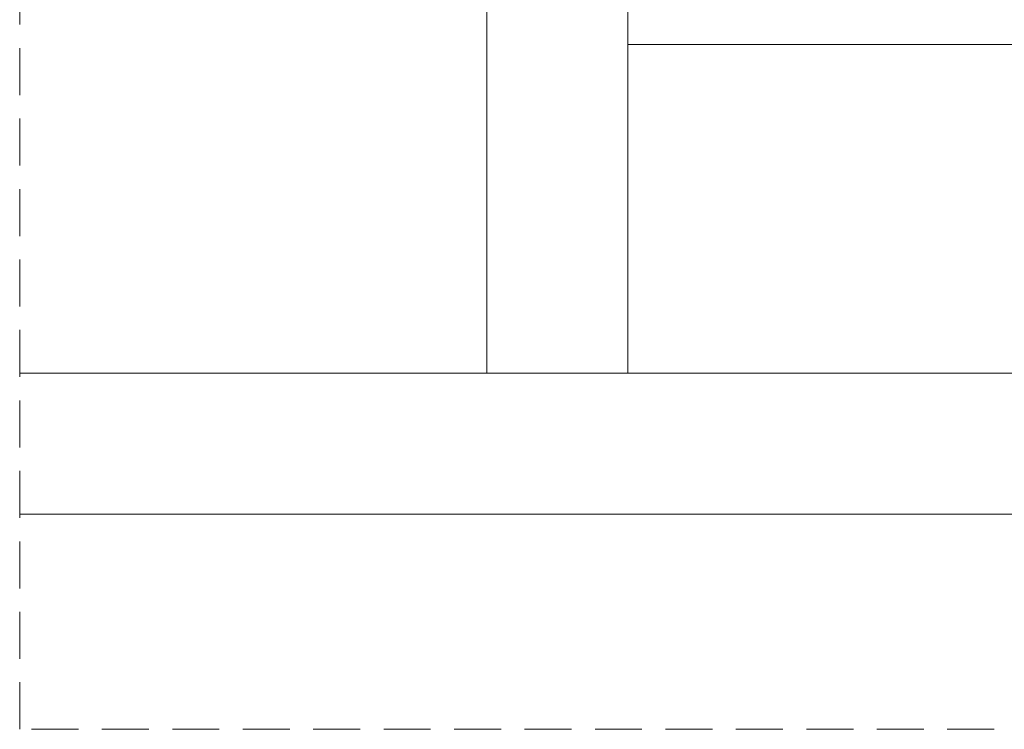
# Model space of a CAD drawing. Header units: millimetres. Extents: x 321 to 585, y -277 to 9.
# Tile 338 of 656: x 528.54 to 532.73, y -250.46 to -247.44. Entities that reach past the tile are written whole.
import ezdxf

# ---------------------------------------------------------------- set-up
doc = ezdxf.new("R2010")
doc.units = ezdxf.units.MM
doc.header["$MEASUREMENT"] = 0
doc.linetypes.add('JIS_02_2.0', pattern=[0.3, 0.2, -0.1])
for name, color, linetype, lineweight in [('DI-Área do detalhe', 7, 'JIS_02_2.0', 9), ('IFC-Laje-Contorno', 134, 'Continuous', 5), ('IFC-Viga-Contorno', 66, 'Continuous', 5)]:
    doc.layers.add(name, color=color, linetype=linetype, lineweight=lineweight)

msp = doc.modelspace()

# ---------------------------------------------------------------- linework, layer by layer
at = {"layer": 'DI-Área do detalhe'}
msp.add_lwpolyline([(528.5417, -235.2019), (540.1918, -235.2019), (540.1918, -250.4624), (528.5417, -250.4624), (528.5417, -235.2019)], dxfattribs=at)
at = {"layer": 'IFC-Laje-Contorno', "color": 7, "lineweight": 5}
msp.add_line((531.1309, -247.5467), (532.7947, -247.5467), dxfattribs=at)
at = {"layer": 'IFC-Viga-Contorno', "color": 7, "lineweight": 5}
for p, q in [((530.5309, -248.9468), (530.5309, -236.5231)), ((531.1309, -248.9468), (531.1309, -247.3267)), ((528.5417, -248.9468), (537.9745, -248.9468)), ((530.5309, -248.9468), (531.1309, -248.9468)), ((528.5417, -249.5468), (537.9745, -249.5468))]:
    msp.add_line(p, q, dxfattribs=at)

doc.saveas('drawing.dxf')
